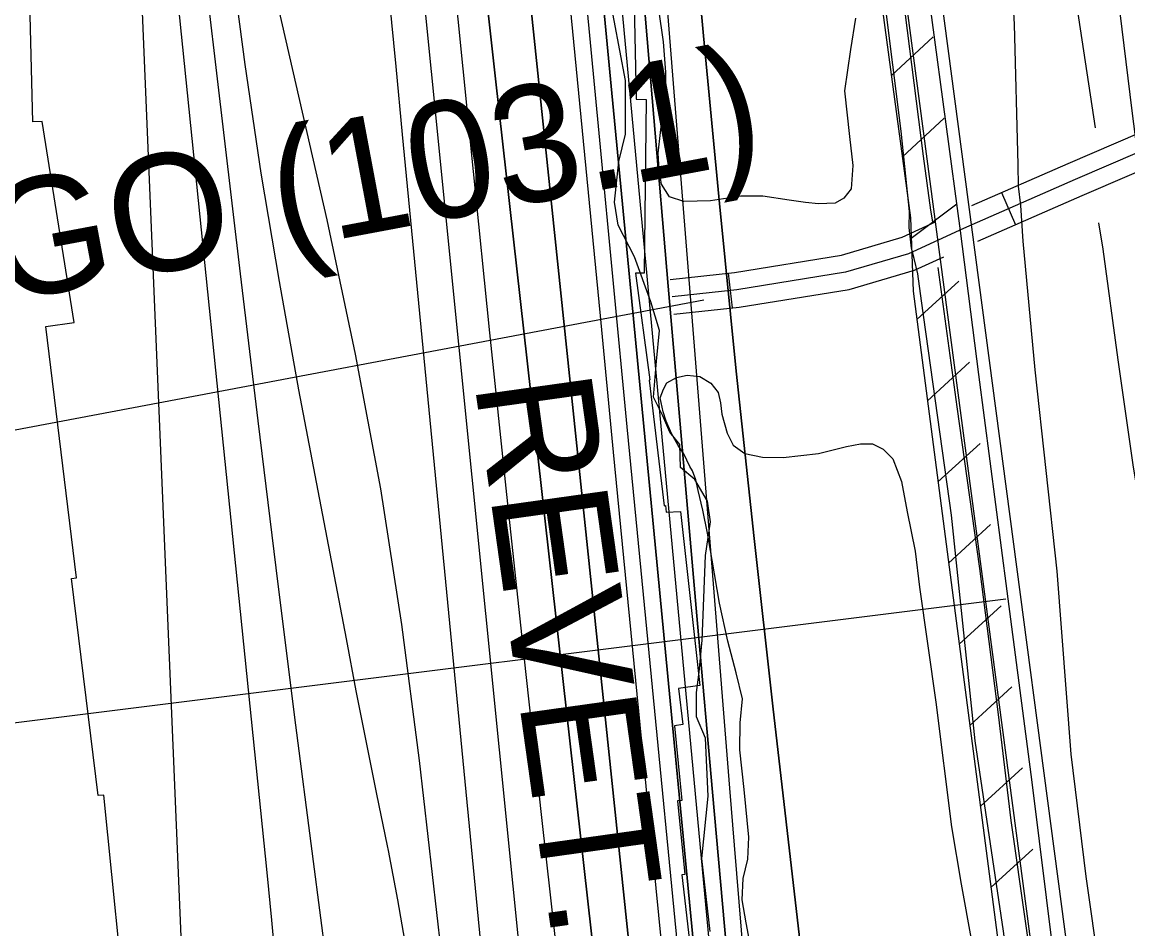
# Model space of a CAD drawing. Extents: x 3625074 to 3663148, y 511451 to 537151.
# Drawn here: x 3659457 to 3660404, y 525869 to 526645 of the extents above; entities that cross this region are included whole.
import ezdxf

# ---------------------------------------------------------------- set-up
doc = ezdxf.new("R2010")
doc.units = 0
for name, color, linetype in [('V-CHAN-NAID', 7, 'Continuous'), ('V-FLOD-BASE', 7, 'Continuous'), ('V-LEVE-TOET', 7, 'Continuous'), ('V-RAIL-TRAK', 7, 'Continuous'), ('V-RIVR-EDGE', 7, 'Continuous'), ('V-RIVR-RANG', 7, 'Continuous'), ('V-ROAD-CNTR', 7, 'Continuous'), ('V-RRAP-FSHR', 7, 'Continuous'), ('V-RRAP-RVMT', 7, 'Continuous'), ('V-RRAP-RVMT-IDEN', 7, 'Continuous'), ('V-SITE-VEGE', 7, 'Continuous'), ('V-SURV-LINE', 7, 'Continuous'), ('V-TOPO-DPTH', 7, 'Continuous'), ('V-TOPO-MAJR', 7, 'Continuous'), ('V-TOPO-MINR', 7, 'Continuous'), ('V-TOPO-SHOR', 7, 'Continuous'), ('V-TOPO-WATR', 7, 'Continuous'), ('V-UTIL-LINE', 7, 'Continuous')]:
    doc.layers.add(name, color=color, linetype=linetype)

msp = doc.modelspace()

# ---------------------------------------------------------------- linework, layer by layer
at = {"layer": 'V-FLOD-BASE'}
for points in [[(3660161.24, 527057.18), (3660173.74, 526962.48), (3660190.56, 526811.62), (3660206.89, 526700.33), (3660228.68, 526529.89), (3660234.95, 526483.72), (3660236.54, 526473.66)], [(3660241.17, 526434.61), (3660257.37, 526315.64), (3660276.77, 526177.13), (3660292.87, 526052.26), (3660303.67, 525961.73), (3660328.89, 525785.33), (3660339.1, 525694.81), (3660355.99, 525581.15), (3660365.17, 525499.5), (3660387.16, 525340.28), (3660396.06, 525276.35)]]:
    msp.add_lwpolyline(points, dxfattribs=at)
at = {"layer": 'V-LEVE-TOET'}
for points in [[(3660278.57, 527058.73), (3660288.27, 526940.68), (3660298.08, 526795.53), (3660306.58, 526642.73), (3660309.76, 526522.44), (3660310.02, 526504.16), (3660312.04, 526487.76), (3660313.85, 526457.08), (3660324.29, 526347.27), (3660343.05, 526174.84), (3660355.02, 526018.44), (3660367.91, 525913.9), (3660390.45, 525755.55), (3660404.73, 525629.75), (3660420.85, 525545.56), (3660428.55, 525481.18), (3660438.7, 525354.87), (3660450.41, 525217.34), (3660455.19, 525154.19)], [(3660380.65, 525159.4), (3660367.02, 525323.79), (3660344.43, 525515.49), (3660320.27, 525685.38), (3660297.5, 525867.05), (3660273.22, 526029.86), (3660253.01, 526222.7), (3660227.32, 526406.19), (3660224.18, 526429.28), (3660220.87, 526442.33), (3660219.51, 526447.8), (3660218.67, 526451.22), (3660216.62, 526468.97), (3660216.86, 526482.55), (3660209.81, 526551.17), (3660188.06, 526723.96), (3660161.38, 526918.1), (3660142.89, 527041.24)]]:
    msp.add_lwpolyline(points, dxfattribs=at)
at = {"layer": 'V-RAIL-TRAK'}
msp.add_lwpolyline([(3660605.95, 524962.61), (3660583.75, 525143.09), (3660580.49, 525168.89), (3660576.5, 525200.49), (3660561.69, 525331.25), (3660543.55, 525474.46), (3660516.13, 525693.41), (3660495.44, 525859.1), (3660473.8, 526038.39), (3660444.27, 526271.55), (3660424.2, 526439), (3660413.57, 526522.02), (3660407.6, 526568.61), (3660388.51, 526724.82), (3660365.77, 526908.27), (3660352.38, 527018.92)], dxfattribs=at)
at = {"layer": 'V-RIVR-EDGE'}
for points in [[(3660046.58, 526217.07), (3660044.17, 526234.84), (3660033.19, 526253.25), (3660020.96, 526263.7), (3660020.39, 526283.31), (3660011.84, 526293.74), (3660005.75, 526307.85), (3659997.82, 526323.8), (3660000.35, 526354.43), (3660002.87, 526380.77), (3659995.57, 526405.3), (3659981.58, 526443.94), (3659967.55, 526470.93), (3659964.54, 526490.55), (3659968.3, 526525.46), (3659973.87, 526548.73), (3659973.98, 526594.69), (3659959.47, 526671.93), (3659962.68, 526731.96), (3659970.3, 526837.34), (3659974.14, 526905.34), (3659970.16, 527029.12), (3659959.37, 527129.02), (3659956.62, 527252.8)], [(3660046.32, 525866.59), (3660039.13, 525929.1), (3660044.77, 525982.4), (3660042.44, 526032.03), (3660034.52, 526050.43), (3660034.58, 526071.27), (3660037.07, 526088.42), (3660039.59, 526115.98), (3660042.22, 526188.28), (3660046.58, 526217.07)]]:
    msp.add_lwpolyline(points, dxfattribs=at)
at = {"layer": 'V-RIVR-RANG'}
msp.add_line((3660299.54, 526150.98), (3659341.97, 526031.44), dxfattribs=at)
at = {"layer": 'V-ROAD-CNTR'}
for p, q in [((3660295.65, 526498.74), (3660307.67, 526471.25)), ((3660061.79, 526429.95), (3660065.08, 526400.13))]:
    msp.add_line(p, q, dxfattribs=at)
for points in [[(3660181.13, 527062.77), (3660197.21, 526937.31), (3660217.67, 526791.7), (3660235.8, 526648.48), (3660260.37, 526466.03), (3660275.87, 526343.1), (3660300.35, 526157.86), (3660321.67, 525994.52), (3660340.29, 525845.39), (3660353.13, 525736.52), (3660356.84, 525716.62)], [(3660270.27, 526487.63), (3660352.81, 526523.74), (3660434.85, 526558.93), (3660466.44, 526570.39)], [(3660471.55, 526556.28), (3660440.36, 526544.97), (3660358.77, 526509.98), (3660263.11, 526468.13), (3660216.07, 526446.47), (3660162.13, 526430.66), (3660069.22, 526415.68), (3660013.74, 526409.56)], [(3660275.35, 526457.11), (3660364.73, 526496.22), (3660445.88, 526531.02), (3660476.67, 526542.18)], [(3660012.1, 526424.47), (3660067.2, 526430.55), (3660158.81, 526445.32), (3660210.79, 526460.55), (3660239.31, 526473.68)], [(3660015.39, 526394.65), (3660071.24, 526400.81), (3660165.45, 526416), (3660221.34, 526432.38), (3660246.31, 526443.88)]]:
    msp.add_lwpolyline(points, dxfattribs=at)
at = {"layer": 'V-RRAP-FSHR'}
for p, q in [((3660201.46, 526598.78), (3660237.35, 526631.88)), ((3660210.83, 526529.41), (3660246.72, 526562.51)), ((3660218.47, 526459.89), (3660257.51, 526489.22)), ((3660223.16, 526390.12), (3660259.2, 526423.07)), ((3660232.22, 526320.71), (3660268.26, 526353.66)), ((3660241.28, 526251.3), (3660277.32, 526284.25)), ((3660250.34, 526181.89), (3660286.38, 526214.83)), ((3660259.4, 526112.47), (3660295.43, 526145.42)), ((3660268.45, 526043.06), (3660304.49, 526076.01)), ((3660277.51, 525973.65), (3660313.55, 526006.6)), ((3660286.57, 525904.24), (3660322.61, 525937.19))]:
    msp.add_line(p, q, dxfattribs=at)
msp.add_lwpolyline([(3659629.92, 529933.76), (3659613.47, 529931.28), (3659686.9, 529796.23), (3659722.44, 529731.02), (3659763.85, 529663.24), (3659819.24, 529581.32), (3659831.76, 529504.03), (3659873.19, 529189.61), (3660042.51, 527775.8), (3660217.89, 526477.11), (3660220, 526414.35), (3660367.73, 525282.29), (3660390.58, 525283.05)], dxfattribs=at)
at = {"layer": 'V-RRAP-RVMT'}
for points in [[(3659775.98, 528463.06), (3659786.09, 528464.56), (3659825.73, 528258.4), (3659834.17, 528258.65), (3659867.28, 528054.03), (3659874.39, 528054.98), (3659954.45, 527645.66), (3659972.07, 527412.14), (3659959.47, 527410.84), (3659971.71, 527198.41), (3659969.56, 527198.17), (3659982.08, 526781.62), (3659978.6, 526781.24), (3659982.96, 526578.59), (3659991.57, 526578.48), (3659989.87, 526429.76), (3659982.37, 526429.77)], [(3659474.59, 526559.59), (3659466.68, 526559.36), (3659461.22, 526775.8), (3659466.39, 526776.03), (3659452.08, 527188.95), (3659506.57, 527191.32), (3659497.67, 527396.08), (3659537.91, 527397.56), (3659523.81, 527556.64), (3659521.15, 527556.43), (3659514.57, 527589.88), (3659503.12, 527589.11), (3659492.12, 527704), (3659489.37, 527703.78), (3659480.38, 527759.36), (3659475.22, 527758.73), (3659438.08, 527959.48), (3659430.42, 527958.3), (3659389.39, 528163.31), (3659356.76, 528157.23), (3659316.96, 528343.88), (3659286.44, 528337.33)], [(3659574.26, 525779.83), (3659548.36, 525776.99), (3659527.54, 525983.46), (3659522.63, 525983.09), (3659499.62, 526168.73), (3659504.02, 526169.13), (3659477.9, 526384.31), (3659501.95, 526387.53), (3659474.59, 526559.59)], [(3659982.37, 526429.77), (3659994.63, 526338.46), (3659994.23, 526338.41), (3660007.11, 526230.95), (3660008, 526231.03), (3660008.74, 526225.29), (3660020.86, 526226.08), (3660037.54, 526077.24), (3660019.38, 526074.58)], [(3660019.38, 526074.58), (3660023.06, 526043.77), (3660015.72, 526042.63), (3660022.12, 525978.8), (3660018.46, 525978.56), (3660024.77, 525915.56), (3660022.04, 525915.17), (3660028.59, 525858.47), (3660031.56, 525858.96), (3660041.27, 525797.26), (3660058.55, 525799.31), (3660067.77, 525722.82), (3660072.8, 525694.15), (3660094.12, 525697.31), (3660109.04, 525586.08), (3660052.95, 525577.55), (3660109.71, 525585.32), (3660108.53, 525597.06), (3660162.8, 525604.44), (3660171.21, 525542.73), (3660171.24, 525542.74)]]:
    msp.add_lwpolyline(points, dxfattribs=at)
at = {"layer": 'V-SITE-VEGE'}
for points in [[(3660170.61, 526648.09), (3660166.36, 526621.2), (3660161.42, 526585.69), (3660165.58, 526546.79), (3660168.38, 526521.93), (3660166.95, 526502.01), (3660160.88, 526494.02), (3660153.25, 526489.84), (3660139.21, 526489.01), (3660127.91, 526490.29), (3660113.92, 526492.16), (3660091.34, 526495.79), (3660072.46, 526495.58), (3660046.5, 526491.73), (3660023.84, 526491.05), (3660011.51, 526495.05), (3660004.69, 526505.95), (3660002.74, 526517.85), (3660001.92, 526532.43), (3660003.86, 526550.19), (3660005.76, 526566.33), (3660008.16, 526580.31), (3660008.54, 526601.88), (3660006.31, 526627.8), (3660002.48, 526655.37)], [(3660081.06, 525853.14), (3660077.12, 525874.24), (3660073.69, 525893.72), (3660074.55, 525912.04), (3660078.62, 525928.68), (3660079.49, 525947.54), (3660075.35, 525988.06), (3660071.64, 526022.1), (3660072.05, 526045.29), (3660074.03, 526065.74), (3660068.49, 526087.95), (3660061.42, 526115.04), (3660054.44, 526147.52), (3660048.08, 526184.31), (3660044.18, 526207.57), (3660040.21, 526227.05), (3660036.19, 526243.84), (3660034.2, 526253.04), (3660031.1, 526260.65), (3660029, 526264.46), (3660023.81, 526275.33), (3660019.08, 526282.43), (3660013.33, 526292.78), (3660008.66, 526303.11), (3660006.1, 526311.24), (3660003.62, 526323.15), (3660006.45, 526330.65), (3660009.24, 526335.99), (3660017.41, 526340.7), (3660026.61, 526342.7), (3660037.38, 526341.43), (3660046.99, 526335.87), (3660053.31, 526327.67), (3660055.32, 526319), (3660056.22, 526309.28), (3660060.79, 526293.02), (3660066, 526282.68), (3660076.12, 526275.49), (3660091.17, 526272.53), (3660108.96, 526272.21), (3660139.21, 526275.45), (3660163.05, 526281.5), (3660174.96, 526283.99), (3660185.2, 526283.81), (3660194.29, 526279.33), (3660202.78, 526271.1), (3660209.98, 526251.55), (3660214.91, 526225.58), (3660221.87, 526192.02), (3660225.64, 526161.22), (3660239.54, 526062.82), (3660252.76, 525956.34), (3660261.06, 525907.12), (3660269.9, 525858.43)]]:
    msp.add_lwpolyline(points, dxfattribs=at)
at = {"layer": 'V-SURV-LINE'}
for points in [[(3660399.59, 525264.22), (3660081.63, 527662.24)], [(3660111.37, 527666.18), (3660429.33, 525268.16)]]:
    msp.add_lwpolyline(points, dxfattribs=at)
at = {"layer": 'V-TOPO-DPTH'}
for points in [[(3659910.29, 527901.48), (3660006.68, 526992.51), (3660010.45, 526956.25), (3660014.11, 526919.99), (3660017.61, 526883.71), (3660021.01, 526847.41), (3660040.61, 526632.95), (3660054.25, 526489.47), (3660068.57, 526346.07), (3660083.93, 526202.77), (3660099.98, 526059.54), (3660135.18, 525755.25), (3660138.38, 525728.45), (3660141.71, 525701.68), (3660145.23, 525674.92), (3660148.89, 525648.19), (3660170.97, 525490.88), (3660184.91, 525385.41), (3660197.73, 525279.81), (3660208.85, 525174.02), (3660218.84, 525068.1), (3660273.79, 524430.78)], [(3660105.26, 524876.33), (3660092.19, 525005.04), (3660078.97, 525133.74), (3660028.63, 525619.42), (3660024.8, 525656.57), (3660021.02, 525693.72), (3660017.29, 525730.88), (3660013.61, 525768.04), (3659997.97, 525926.89), (3659986.51, 526043.49), (3659975.1, 526160.08), (3659963.74, 526276.69), (3659952.41, 526393.29), (3659906.12, 526871.13), (3659904.25, 526890.83), (3659902.45, 526910.53), (3659900.74, 526930.24), (3659899.08, 526949.96), (3659828.42, 527815.71)], [(3660105.26, 524876.33), (3660092.19, 525005.04), (3660078.97, 525133.74), (3660028.63, 525619.42), (3660024.8, 525656.57), (3660021.02, 525693.72), (3660017.29, 525730.88), (3660013.61, 525768.04), (3659997.97, 525926.89), (3659986.51, 526043.49), (3659975.1, 526160.08), (3659963.74, 526276.69), (3659952.41, 526393.29), (3659906.12, 526871.13), (3659904.25, 526890.83), (3659902.45, 526910.53), (3659900.74, 526930.24), (3659899.08, 526949.96), (3659828.42, 527815.71)], [(3659906.47, 527198.55), (3659912.9, 527127.18), (3659919.08, 527055.78), (3659930.19, 526923.61), (3659930.64, 526918.28), (3659931.11, 526912.96), (3659931.59, 526907.64), (3659932.08, 526902.32), (3659941.18, 526805.19), (3659946.25, 526751.31), (3659951.34, 526697.43), (3659956.47, 526643.56), (3659961.63, 526589.69), (3660042.85, 525743.34), (3660045.19, 525719.4), (3660047.6, 525695.47), (3660050.09, 525671.55), (3660052.65, 525647.63), (3660074.56, 525446.1), (3660088.89, 525321.52), (3660104.25, 525197.08), (3660121.16, 525072.83), (3660139.1, 524948.72)], [(3660139.1, 524948.72), (3660121.16, 525072.83), (3660104.25, 525197.08), (3660088.89, 525321.52), (3660074.56, 525446.1), (3660052.65, 525647.63), (3660050.09, 525671.55), (3660047.6, 525695.47), (3660045.19, 525719.4), (3660042.85, 525743.34), (3659961.63, 526589.69), (3659956.47, 526643.56), (3659951.34, 526697.43), (3659946.25, 526751.31), (3659941.18, 526805.19), (3659932.08, 526902.32), (3659931.59, 526907.64), (3659931.11, 526912.96), (3659930.64, 526918.28), (3659930.19, 526923.61), (3659919.08, 527055.78), (3659912.9, 527127.18), (3659906.47, 527198.55)], [(3660082.95, 524437.83), (3660015.09, 525185.8), (3660007.27, 525269.9), (3659999.21, 525353.97), (3659990.77, 525438), (3659982.09, 525522.01), (3659971.56, 525621.75), (3659967.93, 525655.87), (3659964.25, 525689.98), (3659960.5, 525724.09), (3659956.71, 525758.19), (3659862.73, 526595.98), (3659857.05, 526647.35), (3659851.48, 526698.74), (3659846.07, 526750.15), (3659840.76, 526801.57), (3659831.52, 526892.68), (3659830.93, 526898.55), (3659830.36, 526904.43), (3659829.82, 526910.31), (3659829.29, 526916.19), (3659814.76, 527081.08), (3659806.82, 527169.39)], [(3659806.82, 527169.39), (3659814.76, 527081.08), (3659829.29, 526916.19), (3659829.82, 526910.31), (3659830.36, 526904.43), (3659830.93, 526898.55), (3659831.52, 526892.68), (3659840.76, 526801.57), (3659846.07, 526750.15), (3659851.48, 526698.74), (3659857.05, 526647.35), (3659862.73, 526595.98), (3659956.71, 525758.19), (3659960.5, 525724.09), (3659964.25, 525689.98), (3659967.93, 525655.87), (3659971.56, 525621.75), (3659982.09, 525522.01), (3659990.77, 525438), (3659999.21, 525353.97), (3660007.27, 525269.9), (3660015.09, 525185.8), (3660082.95, 524437.83)], [(3659946.23, 527153.96), (3659965.68, 526942.45), (3659966.88, 526929.27), (3659968.06, 526916.09), (3659969.21, 526902.91), (3659970.34, 526889.72), (3659998.1, 526563.03), (3660010.46, 526418.7), (3660022.95, 526274.38), (3660035.63, 526130.08), (3660048.45, 525985.79), (3660072.39, 525718.35)], [(3660072.39, 525718.35), (3660048.45, 525985.79), (3660035.63, 526130.08), (3660022.95, 526274.38), (3660010.46, 526418.7), (3659998.1, 526563.03), (3659970.34, 526889.72), (3659969.21, 526902.91), (3659968.06, 526916.09), (3659966.88, 526929.27), (3659965.68, 526942.45), (3659946.23, 527153.96)], [(3659845.69, 527147.57), (3659860.13, 526982.53), (3659863.5, 526945.02), (3659867.01, 526907.53), (3659870.71, 526870.06), (3659874.54, 526832.61), (3659983.12, 525797.2)], [(3659845.69, 527147.57), (3659860.13, 526982.53), (3659863.5, 526945.02), (3659867.01, 526907.53), (3659870.71, 526870.06), (3659874.54, 526832.61), (3659983.12, 525797.2)]]:
    msp.add_lwpolyline(points, dxfattribs=at)
at = {"layer": 'V-TOPO-MAJR'}
for points in [[(3660017.06, 524894.44), (3660001.76, 525053.29), (3659985.4, 525212.03), (3659968.34, 525370.7), (3659937.27, 525650.81), (3659935.21, 525669.38), (3659933.15, 525687.94), (3659931.08, 525706.5), (3659929.01, 525725.06), (3659902.28, 525964.16), (3659887.09, 526102.3), (3659872.21, 526240.47), (3659857.81, 526378.69), (3659843.73, 526516.94), (3659808.84, 526865.4), (3659807.02, 526883.85), (3659805.22, 526902.3), (3659803.47, 526920.75), (3659801.75, 526939.21), (3659704.15, 528000.93)], [(3659802.74, 524960.74), (3659790.42, 525111.77), (3659777.29, 525262.73), (3659743.67, 525631.89), (3659741.57, 525653.54), (3659739.3, 525675.17), (3659736.78, 525696.78), (3659734.09, 525718.36), (3659706.88, 525926.48), (3659690.69, 526052.15), (3659674.82, 526177.85), (3659659.42, 526303.61), (3659644.34, 526429.41), (3659596.68, 526833.38), (3659593.65, 526859.39), (3659590.67, 526885.4), (3659587.78, 526911.41), (3659584.94, 526937.44), (3659546.48, 527294.5)]]:
    msp.add_lwpolyline(points, dxfattribs=at)
at = {"layer": 'V-TOPO-MINR'}
for points in [[(3660057.6, 525730.88), (3659968.64, 526680.94), (3659965.01, 526719.84), (3659961.4, 526758.73), (3659957.82, 526797.62), (3659954.26, 526836.52), (3659952.19, 526859.29), (3659949.7, 526886.81), (3659947.24, 526914.33), (3659944.83, 526941.85), (3659942.44, 526969.38), (3659939.99, 526996.89), (3659937.43, 527024.4), (3659934.69, 527051.89), (3659931.84, 527079.37), (3659827.17, 528059.6)], [(3659864.08, 525712.51), (3659783.13, 526548.36), (3659777.48, 526606.56), (3659771.79, 526664.76), (3659766.07, 526722.95), (3659760.32, 526781.14), (3659749.41, 526891.19), (3659749.1, 526894.35), (3659748.78, 526897.52), (3659748.47, 526900.68), (3659748.15, 526903.84), (3659743.83, 526947.22), (3659741.29, 526972.07), (3659738.67, 526996.91), (3659735.93, 527021.73), (3659733.11, 527046.55), (3659617.46, 528043.27)], [(3659601.54, 525671.38), (3659556.77, 526741.68), (3659555.63, 526764.85), (3659554.26, 526788), (3659552.54, 526811.14), (3659550.59, 526834.25), (3659546.64, 526877.27), (3659546.34, 526880.46), (3659546.17, 526882.06), (3659546, 526883.66), (3659543.99, 526901.94), (3659542.79, 526912.68), (3659541.57, 526923.41), (3659540.32, 526934.14), (3659539.04, 526944.87), (3659408.52, 528026.14)], [(3660273.79, 524430.78), (3660218.84, 525068.1), (3660208.85, 525174.02), (3660197.73, 525279.81), (3660184.91, 525385.41), (3660170.97, 525490.88), (3660148.89, 525648.19), (3660145.23, 525674.92), (3660141.71, 525701.68), (3660138.38, 525728.45), (3660135.18, 525755.25), (3660099.98, 526059.54), (3660083.93, 526202.77), (3660068.57, 526346.07), (3660054.25, 526489.47), (3660040.61, 526632.95), (3660021.01, 526847.41), (3660017.61, 526883.71), (3660014.11, 526919.99), (3660010.45, 526956.25), (3660006.68, 526992.51), (3659910.29, 527901.48)], [(3660105.26, 524876.33), (3660092.19, 525005.04), (3660078.97, 525133.74), (3660028.63, 525619.42), (3660024.8, 525656.57), (3660021.02, 525693.72), (3660017.29, 525730.88), (3660013.61, 525768.04), (3659997.97, 525926.89), (3659986.51, 526043.49), (3659975.1, 526160.08), (3659963.74, 526276.69), (3659952.41, 526393.29), (3659906.12, 526871.13), (3659904.25, 526890.83), (3659902.45, 526910.53), (3659900.74, 526930.24), (3659899.08, 526949.96), (3659828.42, 527815.71)], [(3659786.45, 525851.15), (3659779.12, 525893.69), (3659770.96, 525936.09), (3659770.18, 525939.87), (3659761.13, 525984.09), (3659752.22, 526028.33), (3659743.52, 526072.62), (3659734.97, 526116.94), (3659694.35, 526330.12), (3659677.67, 526422.59), (3659662.19, 526515.25), (3659648.51, 526608.19), (3659636.04, 526701.32), (3659616.59, 526858.25), (3659614.79, 526873.06), (3659613.04, 526887.88), (3659611.37, 526902.72), (3659609.74, 526917.55), (3659517.48, 527782.17)], [(3660075.21, 525843.65), (3660071.12, 525892.17), (3660067.14, 525940.7), (3660063.21, 525989.24), (3659992.82, 526870.54), (3659990.87, 526894.2), (3659988.83, 526917.85), (3659986.68, 526941.49), (3659984.44, 526965.12), (3659932.36, 527500.91)], [(3660123.7, 524887.81), (3660104.75, 525049.05), (3660086.54, 525210.37), (3660068.83, 525371.74), (3660040.71, 525633.5), (3660037.47, 525664.04), (3660034.3, 525694.6), (3660031.22, 525725.16), (3660028.2, 525755.73), (3659987.36, 526175.63), (3659975.46, 526298.3), (3659963.61, 526420.98), (3659951.83, 526543.66), (3659940.09, 526666.35), (3659919.08, 526886.72), (3659917.91, 526899.23), (3659916.77, 526911.75), (3659915.68, 526924.26), (3659914.62, 526936.78), (3659884.45, 527301.2)], [(3660139.1, 524948.72), (3660121.16, 525072.83), (3660104.25, 525197.08), (3660088.89, 525321.52), (3660074.56, 525446.1), (3660052.65, 525647.63), (3660050.09, 525671.55), (3660047.6, 525695.47), (3660045.19, 525719.4), (3660042.85, 525743.34), (3659961.63, 526589.69), (3659956.47, 526643.56), (3659951.34, 526697.43), (3659946.25, 526751.31), (3659941.18, 526805.19), (3659932.08, 526902.32), (3659931.59, 526907.64), (3659931.11, 526912.96), (3659930.64, 526918.28), (3659930.19, 526923.61), (3659919.08, 527055.78), (3659912.9, 527127.18), (3659906.47, 527198.55)], [(3659982.86, 524980.24), (3659904.52, 525651.47), (3659902.53, 525668.63), (3659900.55, 525685.8), (3659898.61, 525702.97), (3659896.67, 525720.14), (3659894.79, 525737.31), (3659892.94, 525754.49), (3659891.14, 525771.67), (3659889.39, 525788.86), (3659784.37, 526835.94), (3659781.18, 526867.97), (3659778.01, 526899.99), (3659774.87, 526932.02), (3659771.75, 526964.06), (3659749.4, 527195.1)], [(3660082.95, 524437.83), (3660015.09, 525185.8), (3660007.27, 525269.9), (3659999.21, 525353.97), (3659990.77, 525438), (3659982.09, 525522.01), (3659971.56, 525621.75), (3659967.93, 525655.87), (3659964.25, 525689.98), (3659960.5, 525724.09), (3659956.71, 525758.19), (3659862.73, 526595.98), (3659857.05, 526647.35), (3659851.48, 526698.74), (3659846.07, 526750.15), (3659840.76, 526801.57), (3659831.52, 526892.68), (3659830.93, 526898.55), (3659830.36, 526904.43), (3659829.82, 526910.31), (3659829.29, 526916.19), (3659814.76, 527081.08), (3659806.82, 527169.39)], [(3659830.88, 525720.56), (3659797.64, 526012.94), (3659782.43, 526129.31), (3659764.63, 526245.25), (3659742.94, 526360.53), (3659718.67, 526475.36), (3659677.32, 526655.97), (3659671.87, 526680.18), (3659666.54, 526704.42), (3659661.4, 526728.71), (3659656.38, 526753.01), (3659655.4, 526757.86), (3659651.22, 526779.81), (3659647.37, 526801.81), (3659644.02, 526823.89), (3659641.02, 526846.03), (3659636.38, 526883.32), (3659635.96, 526886.85), (3659635.55, 526890.39), (3659635.18, 526893.93), (3659634.83, 526897.47), (3659622.28, 527028.19), (3659616.37, 527097.13), (3659611.38, 527166.14)], [(3659626.81, 524998.43), (3659636.3, 525038.97), (3659644.2, 525079.78), (3659649.7, 525120.97), (3659653.61, 525162.43), (3659681.31, 525589.83), (3659683.15, 525630.78), (3659683.92, 525671.72), (3659683.06, 525712.66), (3659681.12, 525753.6), (3659678.16, 525794.52), (3659674.91, 525835.42), (3659671.23, 525876.28), (3659667.27, 525917.12), (3659570.95, 526857.68), (3659569.65, 526870.3), (3659568.33, 526882.91), (3659566.98, 526895.52), (3659565.63, 526908.13), (3659549.62, 527055.36), (3659539.99, 527141.55)], [(3659983.12, 525797.2), (3659874.54, 526832.61), (3659870.71, 526870.06), (3659867.01, 526907.53), (3659863.5, 526945.02), (3659860.13, 526982.53), (3659845.69, 527147.57)]]:
    msp.add_lwpolyline(points, dxfattribs=at)
at = {"layer": 'V-TOPO-SHOR'}
for points in [[(3660376.2, 526554.18), (3660361.95, 526648.14), (3660345.86, 526771.6), (3660325.62, 526926.97), (3660310.38, 527055.53)], [(3660507.57, 525650.1), (3660494.86, 525731.07), (3660474.1, 525857.57), (3660458.66, 525983.97), (3660444.19, 526065.56), (3660424.77, 526167.27), (3660408.24, 526265.99), (3660395.68, 526355.8), (3660382.62, 526450.33), (3660378.89, 526472.79)]]:
    msp.add_lwpolyline(points, dxfattribs=at)
at = {"layer": 'V-TOPO-WATR'}
msp.add_lwpolyline([(3660072.39, 525718.35), (3660048.45, 525985.79), (3660035.63, 526130.08), (3660022.95, 526274.38), (3660010.46, 526418.7), (3659998.1, 526563.03), (3659970.34, 526889.72), (3659969.21, 526902.91), (3659968.06, 526916.09), (3659966.88, 526929.27), (3659965.68, 526942.45), (3659946.23, 527153.96)], dxfattribs=at)
at = {"layer": 'V-UTIL-LINE'}
msp.add_line((3657776.93, 525980.1), (3660040.92, 526406.92), dxfattribs=at)

# ---------------------------------------------------------------- texts
at = {"layer": 'V-CHAN-NAID'}
msp.add_text('CARGILL WESTWEGO (103.1)', height=100, rotation=10.6391, dxfattribs=at).set_placement((3658248.11, 526180.69))
at = {"layer": 'V-RRAP-RVMT-IDEN'}
msp.add_text('REVET.', height=100, rotation=277.96409, dxfattribs=at).set_placement((3659844.48, 526336.38))

doc.saveas('drawing.dxf')
